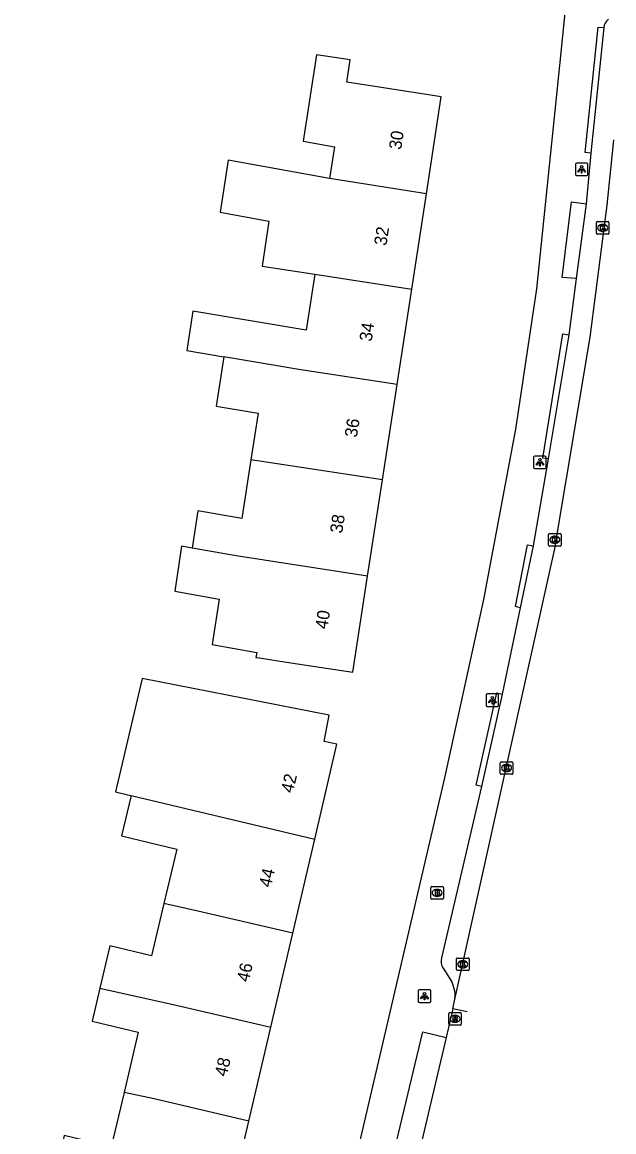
# Model space of a CAD drawing. Extents: x 163010 to 163853, y 382793 to 383982.
# Drawn here: x 163803.9 to 163851, y 383523.4 to 383611.8 of the extents above; entities that cross this region are included whole.
import ezdxf

# ---------------------------------------------------------------- set-up
doc = ezdxf.new("R2010")
doc.units = 0
for name, color, linetype in [('IMGEO_Brandkraan', 7, 'Continuous'), ('IMGEO_Kolk', 7, 'Continuous'), ('IMGEO_Lichtpunt', 7, 'Continuous'), ('IMGEO_Pand', 7, 'Continuous'), ('IMGEO_Pand_nummerreeks', 7, 'Continuous'), ('IMGEO_Rijbaan_lokaal_open', 7, 'Continuous'), ('IMGEO_Rioolput', 7, 'Continuous'), ('IMGEO_Voetpad_open', 7, 'Continuous')]:
    doc.layers.add(name, color=color, linetype=linetype)

msp = doc.modelspace()

# ---------------------------------------------------------------- linework, layer by layer
at = {"layer": 'IMGEO_Brandkraan'}
for p, q in [((163836.426, 383542.017), (163836.426, 383542.869)), ((163836.501, 383542.943), (163837.353, 383542.943)), ((163837.427, 383542.869), (163837.427, 383542.017)), ((163836.937, 383542.163), (163836.912, 383542.163)), ((163836.914, 383542.723), (163836.939, 383542.723)), ((163837.353, 383541.943), (163836.501, 383541.943))]:
    msp.add_line(p, q, dxfattribs=at)
for points in [[(163836.426, 383542.017), (163836.426, 383542.869)], [(163836.501, 383542.943), (163837.353, 383542.943)], [(163837.427, 383542.869), (163837.427, 383542.017)], [(163836.774, 383542.643), (163836.774, 383542.243), (163836.987, 383542.243)], [(163837.005, 383542.643), (163836.774, 383542.643)], [(163836.953, 383542.562), (163836.899, 383542.562), (163836.899, 383542.486)], [(163836.899, 383542.486), (163836.952, 383542.486)], [(163836.961, 383542.41), (163836.899, 383542.41), (163836.899, 383542.329)], [(163836.899, 383542.329), (163836.961, 383542.329)], [(163837.353, 383541.943), (163836.501, 383541.943)]]:
    msp.add_lwpolyline(points, dxfattribs=at)
for centre, radius, start, end in [((163836.503, 383542.867), 0.0765, 91.55205, 178.44795), ((163836.503, 383542.867), 0.0765, 91.55205, 178.44795), ((163837.351, 383542.867), 0.0765, 1.55205, 88.44795), ((163837.351, 383542.867), 0.0765, 1.55205, 88.44795), ((163836.503, 383542.019), 0.0765, 181.55205, 268.44795), ((163836.503, 383542.019), 0.0765, 181.55205, 268.44795), ((163836.954, 383542.524), 0.0379, 267.82845, 90.93552), ((163836.962, 383542.369), 0.0404, 269.87594, 90.50774), ((163836.993, 383542.494), 0.251, 268.66757, 293.53466), ((163837.009, 383542.498), 0.145, 59.4692, 91.53667), ((163837.034, 383542.545), 0.0922, 285.51372, 58.15012), ((163837.039, 383542.353), 0.105, 301.31148, 78.98903), ((163837.351, 383542.019), 0.0765, 271.55205, 358.44795), ((163837.351, 383542.019), 0.0765, 271.55205, 358.44795)]:
    msp.add_arc(centre, radius, start, end, dxfattribs=at)
for centre, major_axis, ratio, start_param, end_param in [((163836.913, 383542.443), (-0.387, 0.002), 0.722429, 4.712389, 7.853982), ((163836.938, 383542.443), (-0.39, 0.002), 0.717154, 1.570796, 4.712389)]:
    msp.add_ellipse(centre, major_axis=major_axis, ratio=ratio, start_param=start_param, end_param=end_param, dxfattribs=at)
at = {"layer": 'IMGEO_Kolk'}
for p, q in [((163849.684, 383595.906), (163850.536, 383595.906)), ((163849.609, 383594.98), (163849.609, 383595.832)), ((163850.12, 383595.126), (163850.095, 383595.126)), ((163850.097, 383595.686), (163850.122, 383595.686)), ((163850.61, 383595.832), (163850.61, 383594.98)), ((163850.536, 383594.906), (163849.684, 383594.906)), ((163845.803, 383570.145), (163845.803, 383570.997)), ((163845.878, 383571.071), (163846.73, 383571.071)), ((163846.314, 383570.291), (163846.289, 383570.291)), ((163846.291, 383570.851), (163846.316, 383570.851)), ((163846.804, 383570.997), (163846.804, 383570.145)), ((163846.73, 383570.071), (163845.878, 383570.071)), ((163841.961, 383551.959), (163841.961, 383552.811)), ((163842.036, 383552.885), (163842.888, 383552.885)), ((163842.449, 383552.665), (163842.474, 383552.665)), ((163842.962, 383552.811), (163842.962, 383551.959)), ((163842.888, 383551.885), (163842.036, 383551.885)), ((163842.472, 383552.105), (163842.447, 383552.105)), ((163838.467, 383536.327), (163838.467, 383537.179)), ((163838.542, 383537.253), (163839.394, 383537.253)), ((163838.955, 383537.033), (163838.98, 383537.033)), ((163839.468, 383537.179), (163839.468, 383536.327)), ((163839.394, 383536.253), (163838.542, 383536.253)), ((163838.978, 383536.473), (163838.953, 383536.473))]:
    msp.add_line(p, q, dxfattribs=at)
for points in [[(163849.684, 383595.906), (163850.536, 383595.906)], [(163849.609, 383594.98), (163849.609, 383595.832)], [(163849.93, 383595.606), (163850.053, 383595.606), (163850.053, 383595.455), (163850.183, 383595.606), (163850.347, 383595.606), (163850.201, 383595.455), (163850.354, 383595.206), (163850.202, 383595.206), (163850.117, 383595.37), (163850.053, 383595.303), (163850.053, 383595.206), (163849.93, 383595.206), (163849.93, 383595.606)], [(163850.61, 383595.832), (163850.61, 383594.98)], [(163850.536, 383594.906), (163849.684, 383594.906)], [(163845.803, 383570.145), (163845.803, 383570.997)], [(163845.878, 383571.071), (163846.73, 383571.071)], [(163846.124, 383570.771), (163846.247, 383570.771), (163846.247, 383570.62), (163846.377, 383570.771), (163846.541, 383570.771), (163846.395, 383570.62), (163846.548, 383570.371), (163846.396, 383570.371), (163846.311, 383570.535), (163846.247, 383570.468), (163846.247, 383570.371), (163846.124, 383570.371), (163846.124, 383570.771)], [(163846.804, 383570.997), (163846.804, 383570.145)], [(163846.73, 383570.071), (163845.878, 383570.071)], [(163841.961, 383551.959), (163841.961, 383552.811)], [(163842.036, 383552.885), (163842.888, 383552.885)], [(163842.282, 383552.585), (163842.405, 383552.585), (163842.405, 383552.434), (163842.535, 383552.585), (163842.699, 383552.585), (163842.553, 383552.434), (163842.706, 383552.185), (163842.554, 383552.185), (163842.469, 383552.349), (163842.405, 383552.282), (163842.405, 383552.185), (163842.282, 383552.185), (163842.282, 383552.585)], [(163842.962, 383552.811), (163842.962, 383551.959)], [(163842.888, 383551.885), (163842.036, 383551.885)], [(163838.467, 383536.327), (163838.467, 383537.179)], [(163838.542, 383537.253), (163839.394, 383537.253)], [(163838.788, 383536.953), (163838.911, 383536.953), (163838.911, 383536.802), (163839.041, 383536.953), (163839.205, 383536.953), (163839.059, 383536.802), (163839.212, 383536.553), (163839.06, 383536.553), (163838.975, 383536.717), (163838.911, 383536.65), (163838.911, 383536.553), (163838.788, 383536.553), (163838.788, 383536.953)], [(163839.468, 383537.179), (163839.468, 383536.327)], [(163839.394, 383536.253), (163838.542, 383536.253)]]:
    msp.add_lwpolyline(points, dxfattribs=at)
for centre, start, end in [((163849.686, 383595.83), 91.55205, 178.44795), ((163849.686, 383595.83), 91.55205, 178.44795), ((163850.534, 383595.83), 1.55205, 88.44795), ((163850.534, 383595.83), 1.55205, 88.44795), ((163849.686, 383594.982), 181.55205, 268.44795), ((163849.686, 383594.982), 181.55205, 268.44795), ((163850.534, 383594.982), 271.55205, 358.44795), ((163850.534, 383594.982), 271.55205, 358.44795), ((163845.88, 383570.995), 91.55205, 178.44795), ((163845.88, 383570.995), 91.55205, 178.44795), ((163846.728, 383570.995), 1.55205, 88.44795), ((163846.728, 383570.995), 1.55205, 88.44795), ((163845.88, 383570.147), 181.55205, 268.44795), ((163845.88, 383570.147), 181.55205, 268.44795), ((163846.728, 383570.147), 271.55205, 358.44795), ((163846.728, 383570.147), 271.55205, 358.44795), ((163842.038, 383552.809), 91.55205, 178.44795), ((163842.038, 383552.809), 91.55205, 178.44795), ((163842.886, 383552.809), 1.55205, 88.44795), ((163842.886, 383552.809), 1.55205, 88.44795), ((163842.038, 383551.961), 181.55205, 268.44795), ((163842.038, 383551.961), 181.55205, 268.44795), ((163842.886, 383551.961), 271.55205, 358.44795), ((163842.886, 383551.961), 271.55205, 358.44795), ((163838.544, 383537.177), 91.55205, 178.44795), ((163838.544, 383537.177), 91.55205, 178.44795), ((163839.392, 383537.177), 1.55205, 88.44795), ((163839.392, 383537.177), 1.55205, 88.44795), ((163838.544, 383536.329), 181.55205, 268.44795), ((163838.544, 383536.329), 181.55205, 268.44795), ((163839.392, 383536.329), 271.55205, 358.44795), ((163839.392, 383536.329), 271.55205, 358.44795)]:
    msp.add_arc(centre, 0.0765, start, end, dxfattribs=at)
for centre, major_axis, ratio, start_param, end_param in [((163850.096, 383595.406), (-0.387, 0.002), 0.722429, 4.712389, 7.853982), ((163850.121, 383595.406), (-0.39, 0.002), 0.717154, 1.570796, 4.712389), ((163846.29, 383570.571), (-0.387, 0.002), 0.722429, 4.712389, 7.853982), ((163846.315, 383570.571), (-0.39, 0.002), 0.717154, 1.570796, 4.712389), ((163842.448, 383552.385), (-0.387, 0.002), 0.722429, 4.712389, 7.853982), ((163842.473, 383552.385), (-0.39, 0.002), 0.717154, 1.570796, 4.712389), ((163838.954, 383536.753), (-0.387, 0.002), 0.722429, 4.712389, 7.853982), ((163838.979, 383536.753), (-0.39, 0.002), 0.717154, 1.570796, 4.712389)]:
    msp.add_ellipse(centre, major_axis=major_axis, ratio=ratio, start_param=start_param, end_param=end_param, dxfattribs=at)
at = {"layer": 'IMGEO_Lichtpunt'}
for p, q in [((163847.936, 383600.477), (163847.936, 383599.67)), ((163847.936, 383600.477), (163847.936, 383599.67)), ((163848.838, 383600.572), (163848.03, 383600.572)), ((163848.838, 383600.572), (163848.03, 383600.572)), ((163848.932, 383599.67), (163848.932, 383600.477)), ((163848.932, 383599.67), (163848.932, 383600.477)), ((163848.03, 383599.576), (163848.838, 383599.576)), ((163848.03, 383599.576), (163848.838, 383599.576)), ((163844.615, 383577.142), (163844.615, 383576.335)), ((163844.615, 383577.142), (163844.615, 383576.335)), ((163845.517, 383577.237), (163844.709, 383577.237)), ((163845.517, 383577.237), (163844.709, 383577.237)), ((163845.611, 383576.335), (163845.611, 383577.142)), ((163845.611, 383576.335), (163845.611, 383577.142)), ((163844.709, 383576.241), (163845.517, 383576.241)), ((163844.709, 383576.241), (163845.517, 383576.241)), ((163840.829, 383558.192), (163840.829, 383557.385)), ((163840.829, 383558.192), (163840.829, 383557.385)), ((163841.731, 383558.287), (163840.923, 383558.287)), ((163841.731, 383558.287), (163840.923, 383558.287)), ((163841.825, 383557.385), (163841.825, 383558.192)), ((163841.825, 383557.385), (163841.825, 383558.192)), ((163840.923, 383557.291), (163841.731, 383557.291)), ((163840.923, 383557.291), (163841.731, 383557.291)), ((163835.424, 383534.616), (163835.424, 383533.809)), ((163835.424, 383534.616), (163835.424, 383533.809)), ((163836.326, 383534.711), (163835.518, 383534.711)), ((163836.326, 383534.711), (163835.518, 383534.711)), ((163836.42, 383533.809), (163836.42, 383534.616)), ((163836.42, 383533.809), (163836.42, 383534.616)), ((163835.518, 383533.715), (163836.326, 383533.715)), ((163835.518, 383533.715), (163836.326, 383533.715))]:
    msp.add_line(p, q, dxfattribs=at)
for points in [[(163848.31, 383600.141), (163848.349, 383600.113), (163848.161, 383599.851), (163848.123, 383599.878), (163848.31, 383600.141)], [(163848.412, 383600.093), (163848.459, 383600.093), (163848.459, 383599.771), (163848.412, 383599.771), (163848.412, 383600.093)], [(163848.522, 383600.113), (163848.56, 383600.14), (163848.747, 383599.878), (163848.708, 383599.85), (163848.522, 383600.113)], [(163844.989, 383576.806), (163845.028, 383576.778), (163844.84, 383576.516), (163844.802, 383576.543), (163844.989, 383576.806)], [(163845.091, 383576.758), (163845.138, 383576.758), (163845.138, 383576.436), (163845.091, 383576.436), (163845.091, 383576.758)], [(163845.201, 383576.778), (163845.239, 383576.805), (163845.426, 383576.543), (163845.387, 383576.515), (163845.201, 383576.778)], [(163841.203, 383557.856), (163841.242, 383557.828), (163841.054, 383557.566), (163841.016, 383557.593), (163841.203, 383557.856)], [(163841.305, 383557.808), (163841.352, 383557.808), (163841.352, 383557.486), (163841.305, 383557.486), (163841.305, 383557.808)], [(163841.415, 383557.828), (163841.453, 383557.855), (163841.64, 383557.593), (163841.601, 383557.565), (163841.415, 383557.828)], [(163835.798, 383534.28), (163835.837, 383534.252), (163835.649, 383533.99), (163835.611, 383534.017), (163835.798, 383534.28)], [(163835.9, 383534.232), (163835.947, 383534.232), (163835.947, 383533.91), (163835.9, 383533.91), (163835.9, 383534.232)], [(163836.01, 383534.252), (163836.048, 383534.279), (163836.235, 383534.017), (163836.196, 383533.989), (163836.01, 383534.252)]]:
    msp.add_lwpolyline(points, dxfattribs=at)
for centre in [(163848.435, 383600.275), (163845.114, 383576.94), (163841.328, 383557.99), (163835.923, 383534.414)]:
    msp.add_circle(centre, 0.0994, dxfattribs=at)
for centre, start, end in [((163848.03, 383600.477), 90, 180), ((163848.03, 383600.477), 90, 180), ((163848.838, 383600.477), 0, 90), ((163848.838, 383600.477), 0, 90), ((163848.03, 383599.67), 180, 270), ((163848.03, 383599.67), 180, 270), ((163848.838, 383599.67), 270, 0), ((163848.838, 383599.67), 270, 360), ((163844.709, 383577.142), 90, 180), ((163844.709, 383577.142), 90, 180), ((163845.517, 383577.142), 0, 90), ((163845.517, 383577.142), 0, 90), ((163844.709, 383576.335), 180, 270), ((163844.709, 383576.335), 180, 270), ((163845.517, 383576.335), 270, 0), ((163845.517, 383576.335), 270, 360), ((163840.923, 383558.192), 90, 180), ((163840.923, 383558.192), 90, 180), ((163841.731, 383558.192), 0, 90), ((163841.731, 383558.192), 0, 90), ((163840.923, 383557.385), 180, 270), ((163840.923, 383557.385), 180, 270), ((163841.731, 383557.385), 270, 0), ((163841.731, 383557.385), 270, 360), ((163835.518, 383534.616), 90, 180), ((163835.518, 383534.616), 90, 180), ((163836.326, 383534.616), 0, 90), ((163836.326, 383534.616), 0, 90), ((163835.518, 383533.809), 180, 270), ((163835.518, 383533.809), 180, 270), ((163836.326, 383533.809), 270, 0), ((163836.326, 383533.809), 270, 360)]:
    msp.add_arc(centre, 0.0946, start, end, dxfattribs=at)
at = {"layer": 'IMGEO_Pand'}
for points in [[(163836.076, 383598.121), (163837.263, 383605.846), (163832.322, 383606.605), (163829.732, 383607.003), (163830.007, 383608.793), (163827.319, 383609.206), (163826.26, 383602.316), (163828.751, 383601.856), (163828.363, 383599.333)], [(163828.363, 383599.333), (163820.279, 383600.8), (163819.641, 383596.651), (163823.537, 383595.944), (163822.986, 383592.359), (163827.192, 383591.712)], [(163836.076, 383598.121), (163828.363, 383599.333)], [(163834.909, 383590.525), (163836.076, 383598.121)], [(163827.192, 383591.712), (163826.507, 383587.252), (163817.477, 383588.767), (163816.997, 383585.648), (163819.94, 383585.149)], [(163827.192, 383591.712), (163834.909, 383590.525)], [(163833.742, 383582.93), (163834.909, 383590.525)], [(163819.94, 383585.149), (163819.335, 383581.215), (163822.668, 383580.656), (163822.098, 383576.945)], [(163833.742, 383582.93), (163826.083, 383584.108), (163819.94, 383585.149)], [(163832.575, 383575.334), (163833.742, 383582.93)], [(163822.098, 383576.945), (163821.378, 383572.259), (163817.886, 383572.878), (163817.428, 383569.895)], [(163832.575, 383575.334), (163822.098, 383576.945)], [(163831.396, 383567.664), (163832.575, 383575.334)], [(163817.428, 383569.895), (163816.579, 383570.045), (163816.032, 383566.48), (163819.565, 383565.845), (163819.009, 383562.229), (163822.564, 383561.59), (163822.504, 383561.2), (163822.591, 383561.187), (163825.279, 383560.774), (163830.221, 383560.015), (163831.396, 383567.664)], [(163831.396, 383567.664), (163820.92, 383569.276), (163817.428, 383569.895)], [(163827.183, 383546.714), (163828.951, 383554.278), (163827.93, 383554.512), (163828.341, 383556.599), (163813.446, 383559.526), (163811.328, 383550.478), (163812.412, 383550.221), (163812.558, 383550.186)], [(163812.558, 383550.186), (163811.802, 383546.988), (163816.202, 383545.931), (163815.176, 383541.595)], [(163812.558, 383550.186), (163827.183, 383546.714)], [(163825.434, 383539.23), (163827.183, 383546.714)], [(163815.176, 383541.595), (163814.189, 383537.423), (163810.868, 383538.221), (163810.07, 383534.846)], [(163825.434, 383539.23), (163817.886, 383540.993), (163815.176, 383541.595)], [(163823.684, 383531.746), (163825.434, 383539.23)], [(163810.07, 383534.846), (163809.452, 383532.236), (163813.131, 383531.352), (163811.995, 383526.549)], [(163810.07, 383534.846), (163816.138, 383533.509), (163823.684, 383531.746)], [(163821.935, 383524.263), (163823.684, 383531.746)], [(163811.995, 383526.549), (163810.967, 383522.203), (163807.218, 383523.104), (163806.468, 383519.892)], [(163821.935, 383524.263), (163814.389, 383526.026), (163811.995, 383526.549)], [(163820.186, 383516.779), (163821.935, 383524.263)]]:
    msp.add_lwpolyline(points, dxfattribs=at)
at = {"layer": 'IMGEO_Rijbaan_lokaal_open'}
for points in [[(163838.322, 383533.841), (163846.286, 383569.742), (163849.112, 383586.696), (163850.479, 383597.232), (163850.996, 383602.404), (163850.997, 383602.41)], [(163838.176, 383533.217), (163837.641, 383530.934)], [(163838.176, 383533.217), (163838.322, 383533.841)], [(163839.318, 383532.958), (163839.317, 383532.958), (163838.176, 383533.217)], [(163837.641, 383530.934), (163835.132, 383520.225)]]:
    msp.add_lwpolyline(points, dxfattribs=at)
at = {"layer": 'IMGEO_Rioolput'}
for p, q in [((163837.854, 383531.988), (163837.854, 383532.84)), ((163837.929, 383532.914), (163838.781, 383532.914)), ((163838.342, 383532.694), (163838.367, 383532.694)), ((163838.855, 383532.84), (163838.855, 383531.988)), ((163838.781, 383531.914), (163837.929, 383531.914)), ((163838.365, 383532.134), (163838.34, 383532.134))]:
    msp.add_line(p, q, dxfattribs=at)
for points in [[(163837.854, 383531.988), (163837.854, 383532.84)], [(163837.929, 383532.914), (163838.781, 383532.914)], [(163838.443, 383532.612), (163838.191, 383532.614), (163838.191, 383532.214)], [(163838.191, 383532.214), (163838.315, 383532.214), (163838.315, 383532.376), (163838.326, 383532.376)], [(163838.369, 383532.533), (163838.315, 383532.533), (163838.315, 383532.452)], [(163838.315, 383532.452), (163838.367, 383532.452)], [(163838.373, 383532.347), (163838.444, 383532.214), (163838.584, 383532.214), (163838.519, 383532.34)], [(163838.855, 383532.84), (163838.855, 383531.988)], [(163838.781, 383531.914), (163837.929, 383531.914)]]:
    msp.add_lwpolyline(points, dxfattribs=at)
for centre, radius, start, end in [((163837.931, 383532.838), 0.0765, 91.55205, 178.44795), ((163837.931, 383532.838), 0.0765, 91.55205, 178.44795), ((163838.325, 383532.323), 0.0533, 26.02933, 88.69889), ((163838.351, 383532.641), 0.19, 274.7715, 282.96867), ((163838.375, 383532.437), 0.0964, 77.00612, 93.18647), ((163838.389, 383532.494), 0.0378, 276.66336, 79.67722), ((163838.442, 383532.502), 0.109, 350.36119, 89.41601), ((163838.44, 383532.502), 0.112, 277.58423, 350.98172), ((163838.424, 383532.287), 0.108, 29.51342, 73.79051), ((163838.779, 383532.838), 0.0765, 1.55205, 88.44795), ((163838.779, 383532.838), 0.0765, 1.55205, 88.44795), ((163837.931, 383531.99), 0.0765, 181.55205, 268.44795), ((163837.931, 383531.99), 0.0765, 181.55205, 268.44795), ((163838.779, 383531.99), 0.0765, 271.55205, 358.44795), ((163838.779, 383531.99), 0.0765, 271.55205, 358.44795)]:
    msp.add_arc(centre, radius, start, end, dxfattribs=at)
for centre, major_axis, ratio, start_param, end_param in [((163838.341, 383532.414), (-0.387, 0.002), 0.722429, 4.712389, 7.853982), ((163838.366, 383532.414), (-0.39, 0.002), 0.717154, 1.570796, 4.712389)]:
    msp.add_ellipse(centre, major_axis=major_axis, ratio=ratio, start_param=start_param, end_param=end_param, dxfattribs=at)
at = {"layer": 'IMGEO_Voetpad_open'}
for points in [[(163843.585, 383705.869), (163845.044, 383697.741), (163846.224, 383688.599), (163847.358, 383676.256), (163848.451, 383651.726), (163847.579, 383617.299), (163846.664, 383608.333), (163844.849, 383590.549), (163843.167, 383579.365), (163840.629, 383565.816), (163837.527, 383551.605), (163817.475, 383465.671), (163817.184, 383465.723), (163806.779, 383421.269), (163803.888, 383409.582)], [(163849.158, 383601.372), (163848.72, 383601.414), (163849.756, 383611.406), (163850.194, 383611.363)], [(163850.194, 383611.363), (163849.158, 383601.372)], [(163849.158, 383601.372), (163848.8, 383597.321)], [(163847.994, 383591.368), (163846.885, 383591.464), (163847.64, 383597.477), (163848.8, 383597.321)], [(163848.8, 383597.321), (163847.994, 383591.368)], [(163847.994, 383591.368), (163847.415, 383586.889)], [(163845.782, 383577.005), (163845.351, 383577.065), (163846.928, 383586.977), (163847.415, 383586.889)], [(163847.415, 383586.889), (163845.782, 383577.005)], [(163845.782, 383577.005), (163844.565, 383570.093)], [(163843.55, 383565.154), (163843.162, 383565.249), (163844.132, 383570.162), (163844.565, 383570.093)], [(163844.565, 383570.093), (163843.55, 383565.154)], [(163843.55, 383565.154), (163842.109, 383558.262)], [(163840.468, 383550.917), (163840.032, 383551.032), (163841.679, 383558.376), (163842.109, 383558.262)], [(163842.109, 383558.262), (163840.468, 383550.917)], [(163840.468, 383550.917), (163837.276, 383537.263)], [(163837.399, 383536.435), (163838.09, 383535.344)], [(163835.132, 383520.225), (163833.236, 383520.728), (163835.78, 383531.379), (163837.641, 383530.934)]]:
    msp.add_lwpolyline(points, dxfattribs=at)
for centre, radius, start, end in [((163851.249, 383611.204), 1.067, 129.88222, 171.43526), ((163838.375, 383537.003), 1.13, 166.7019, 210.19718), ((163836.097, 383534.267), 2.265, 349.15881, 28.39081)]:
    msp.add_arc(centre, radius, start, end, dxfattribs=at)

# ---------------------------------------------------------------- texts
at = {"layer": 'IMGEO_Pand_nummerreeks'}
for s, rotation, p in [('30', 81.26473, (163834.061, 383601.595)), ('32', 81.2626, (163832.886, 383593.951)), ('34', 81.2626, (163831.712, 383586.315)), ('36', 81.2626, (163830.539, 383578.677)), ('38', 81.2626, (163829.366, 383571.041)), ('40', 81.2626, (163828.192, 383563.403)), ('42', 76.8451, (163825.444, 383550.345)), ('44', 76.84318, (163823.684, 383542.815)), ('46', 76.84318, (163821.923, 383535.283)), ('48', 76.84318, (163820.163, 383527.754))]:
    msp.add_text(s, height=1, rotation=rotation, dxfattribs=at).set_placement(p)

doc.saveas('drawing.dxf')
